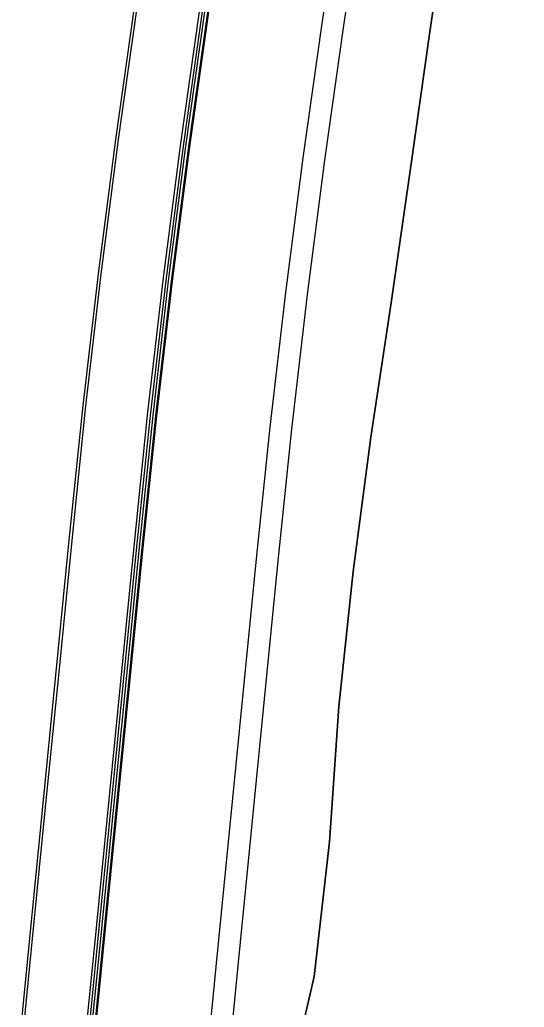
# Model space of a CAD drawing. Extents: x 1797478 to 1804836, y 246529 to 250952.
# Drawn here: x 1797783.8 to 1797876.8, y 247687.1 to 247869.1 of the extents above; entities that cross this region are included whole.
import ezdxf

# ---------------------------------------------------------------- set-up
doc = ezdxf.new("R2010")
doc.units = 0
for name, color, linetype in [('60', 7, 'Continuous'), ('DTCH-LINBTM', 7, 'Continuous'), ('DTCH-LINFRSLP', 7, 'Continuous'), ('EDPV-LINE', 7, 'Continuous'), ('LIMT-CSLINE', 7, 'Continuous'), ('SHDR-UPAV', 7, 'Continuous')]:
    doc.layers.add(name, color=color, linetype=linetype)

msp = doc.modelspace()

# ---------------------------------------------------------------- linework, layer by layer
for points in [[(1797783.77, 247680.94), (1797785.45, 247697.9), (1797787.92, 247722.78), (1797790.38, 247747.66), (1797792.84, 247772.54), (1797795.41, 247797.41), (1797798.28, 247822.24), (1797801.47, 247847.05), (1797804.97, 247871.83), (1797808.78, 247896.57), (1797812.91, 247921.29), (1797817.34, 247945.97), (1797822.1, 247970.62), (1797802.98, 247996.87), (1797803.05, 247997.63), (1797805.51, 248022.51), (1797805.74, 248024.77), (1797807.98, 248047.38), (1797810.15, 248069.39)], [(1797783.77, 247680.94), (1797785.45, 247697.9), (1797787.92, 247722.78), (1797790.38, 247747.66), (1797792.84, 247772.54), (1797795.41, 247797.41), (1797798.28, 247822.24), (1797801.47, 247847.05), (1797804.97, 247871.83), (1797808.78, 247896.57), (1797812.91, 247921.29), (1797817.34, 247945.97), (1797822.1, 247970.62), (1797802.98, 247996.87), (1797803.05, 247997.63), (1797805.51, 248022.51), (1797805.74, 248024.77), (1797807.98, 248047.38), (1797810.15, 248069.39)], [(1797783.77, 247680.94), (1797785.45, 247697.9), (1797787.92, 247722.78), (1797790.38, 247747.66), (1797792.84, 247772.54), (1797795.41, 247797.41), (1797798.28, 247822.24), (1797801.47, 247847.05), (1797804.97, 247871.83), (1797808.78, 247896.57), (1797812.91, 247921.29), (1797817.34, 247945.97), (1797822.1, 247970.62), (1797802.98, 247996.87), (1797803.05, 247997.63), (1797805.51, 248022.51), (1797805.74, 248024.77), (1797807.98, 248047.38), (1797810.15, 248069.39)], [(1797783.77, 247680.94), (1797785.45, 247697.9), (1797787.92, 247722.78), (1797790.38, 247747.66), (1797792.84, 247772.54), (1797795.41, 247797.41), (1797798.28, 247822.24), (1797801.47, 247847.05), (1797804.97, 247871.83), (1797808.78, 247896.57), (1797812.91, 247921.29), (1797817.34, 247945.97), (1797822.1, 247970.62), (1797802.98, 247996.87), (1797803.05, 247997.63), (1797805.51, 248022.51), (1797805.74, 248024.77), (1797807.98, 248047.38), (1797810.15, 248069.39)], [(1797784.28, 247680.89), (1797785.96, 247697.85), (1797788.42, 247722.73), (1797790.89, 247747.61), (1797793.35, 247772.49), (1797795.92, 247797.36), (1797798.79, 247822.19), (1797801.98, 247847), (1797805.48, 247871.78), (1797809.29, 247896.52), (1797813.42, 247921.24), (1797817.85, 247945.92), (1797822.61, 247970.57), (1797803.49, 247996.82), (1797803.56, 247997.58), (1797806.02, 248022.46), (1797806.25, 248024.72), (1797808.48, 248047.33), (1797810.66, 248069.34)], [(1797796.25, 247679.7), (1797797.93, 247696.67), (1797800.39, 247721.55), (1797802.85, 247746.43), (1797805.32, 247771.3), (1797807.89, 247796.17), (1797810.76, 247821.01), (1797813.95, 247845.82), (1797817.45, 247870.59), (1797821.26, 247895.34), (1797825.38, 247920.05), (1797829.82, 247944.73), (1797834.57, 247969.39)], [(1797796.71, 247679.66), (1797798.39, 247696.62), (1797800.85, 247721.5), (1797803.31, 247746.38), (1797805.78, 247771.26), (1797808.35, 247796.13), (1797811.22, 247820.96), (1797814.41, 247845.77), (1797817.91, 247870.55), (1797821.72, 247895.29), (1797825.84, 247920.01), (1797830.28, 247944.69), (1797835.03, 247969.34)], [(1797797.23, 247679.6), (1797798.91, 247696.57), (1797801.37, 247721.45), (1797803.83, 247746.33), (1797806.29, 247771.21), (1797808.86, 247796.08), (1797811.74, 247820.91), (1797814.93, 247845.72), (1797818.43, 247870.5), (1797822.24, 247895.24), (1797826.36, 247919.95), (1797830.8, 247944.64), (1797835.55, 247969.29)]]:
    msp.add_lwpolyline(points)
at = {"layer": '60'}
msp.add_lwpolyline([(1797834.14, 247675.95), (1797838.05, 247692.7), (1797840.87, 247717.54), (1797842.61, 247742.49), (1797845.21, 247767.36), (1797848.47, 247792.16), (1797852.22, 247816.91), (1797855.81, 247841.67), (1797859.32, 247866.45), (1797862.92, 247891.21), (1797866.65, 247915.97), (1797871.32, 247940.63), (1797876.76, 247965.21)], dxfattribs=at)
at = {"layer": 'DTCH-LINBTM'}
msp.add_lwpolyline([(1797822.29, 247677.13), (1797823.97, 247694.09), (1797826.43, 247718.97), (1797828.89, 247743.85), (1797831.35, 247768.73), (1797833.92, 247793.6), (1797836.8, 247818.43), (1797839.98, 247843.24), (1797843.48, 247868.02), (1797847.29, 247892.76), (1797851.42, 247917.48), (1797855.86, 247942.16), (1797860.61, 247966.81)], dxfattribs=at)
at = {"layer": 'DTCH-LINFRSLP'}
msp.add_lwpolyline([(1797818.31, 247677.52), (1797819.99, 247694.49), (1797822.45, 247719.37), (1797824.91, 247744.24), (1797827.37, 247769.12), (1797829.94, 247793.99), (1797832.82, 247818.83), (1797836, 247843.63), (1797839.5, 247868.41), (1797843.31, 247893.15), (1797847.44, 247917.87), (1797851.88, 247942.55), (1797856.63, 247967.2)], dxfattribs=at)
at = {"layer": 'EDPV-LINE'}
for points in [[(1797783.77, 247680.94), (1797785.45, 247697.9), (1797787.92, 247722.78), (1797790.38, 247747.66), (1797792.84, 247772.54), (1797795.41, 247797.41), (1797798.28, 247822.24), (1797801.47, 247847.05), (1797804.97, 247871.83), (1797808.78, 247896.57), (1797812.91, 247921.29), (1797817.34, 247945.97), (1797822.1, 247970.62), (1797802.98, 247996.87), (1797803.05, 247997.63), (1797805.51, 248022.51), (1797805.74, 248024.77), (1797807.98, 248047.38), (1797810.15, 248069.39)], [(1797783.77, 247680.94), (1797785.45, 247697.9), (1797787.92, 247722.78), (1797790.38, 247747.66), (1797792.84, 247772.54), (1797795.41, 247797.41), (1797798.28, 247822.24), (1797801.47, 247847.05), (1797804.97, 247871.83), (1797808.78, 247896.57), (1797812.91, 247921.29), (1797817.34, 247945.97), (1797822.1, 247970.62)]]:
    msp.add_lwpolyline(points, dxfattribs=at)
at = {"layer": 'LIMT-CSLINE'}
msp.add_lwpolyline([(1797810.66, 248069.34), (1797808.48, 248047.33), (1797806.25, 248024.72), (1797806.02, 248022.46), (1797803.56, 247997.58), (1797803.49, 247996.82), (1797876.76, 247965.21), (1797871.32, 247940.63), (1797866.65, 247915.97), (1797862.92, 247891.21), (1797859.32, 247866.45), (1797855.81, 247841.67), (1797852.22, 247816.91), (1797848.47, 247792.16), (1797845.21, 247767.36), (1797842.61, 247742.49), (1797840.87, 247717.54), (1797838.05, 247692.7), (1797834.14, 247675.95)], dxfattribs=at)
at = {"layer": 'SHDR-UPAV'}
for points in [[(1797795.72, 247679.75), (1797797.4, 247696.72), (1797799.86, 247721.6), (1797802.32, 247746.48), (1797804.78, 247771.36), (1797807.35, 247796.23), (1797810.23, 247821.06), (1797813.41, 247845.87), (1797816.91, 247870.65), (1797820.72, 247895.39), (1797824.85, 247920.1), (1797829.29, 247944.79), (1797834.04, 247969.44)], [(1797795.72, 247679.75), (1797797.4, 247696.72), (1797799.86, 247721.6), (1797802.32, 247746.48), (1797804.78, 247771.36), (1797807.35, 247796.23), (1797810.23, 247821.06), (1797813.41, 247845.87), (1797816.91, 247870.65), (1797820.72, 247895.39), (1797824.85, 247920.1), (1797829.29, 247944.79), (1797834.04, 247969.44)], [(1797797.41, 247679.59), (1797799.09, 247696.55), (1797801.55, 247721.43), (1797804.01, 247746.31), (1797806.47, 247771.19), (1797809.04, 247796.06), (1797811.92, 247820.9), (1797815.11, 247845.7), (1797818.61, 247870.48), (1797822.42, 247895.22), (1797826.54, 247919.94), (1797830.98, 247944.62), (1797835.73, 247969.27)]]:
    msp.add_lwpolyline(points, dxfattribs=at)

doc.saveas('drawing.dxf')
